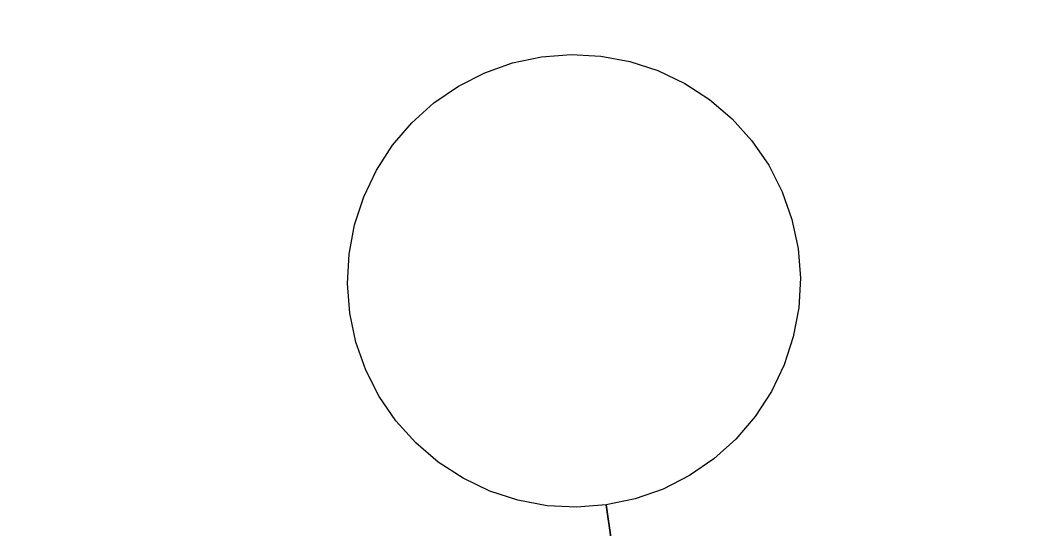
# Model space of a CAD drawing. Extents: x 6540402 to 6566579, y 5525343 to 5532423.
# Drawn here: x 6560468.004 to 6560469.122, y 5529260.359 to 5529260.921 of the extents above; entities that cross this region are included whole.
import ezdxf

# ---------------------------------------------------------------- set-up
doc = ezdxf.new("R2010")
doc.units = 0
doc.layers.add('IR_ps_geometria', color=7, linetype='Continuous')
doc.layers.add('TOR_PS_T-tory projektowane', color=7, linetype='Continuous')

msp = doc.modelspace()

# ---------------------------------------------------------------- linework, layer by layer
at = {"layer": 'IR_ps_geometria'}
msp.add_lwpolyline([(6560468.7223, 5529259.8907), (6560468.6509, 5529260.3856), (6560468.6183, 5529260.383), (6560468.5857, 5529260.3848), (6560468.5535, 5529260.3908), (6560468.5224, 5529260.4009), (6560468.4929, 5529260.415), (6560468.4655, 5529260.4328), (6560468.4407, 5529260.4541), (6560468.4188, 5529260.4784), (6560468.4003, 5529260.5054), (6560468.3855, 5529260.5345), (6560468.3746, 5529260.5654), (6560468.3678, 5529260.5974), (6560468.3653, 5529260.63), (6560468.367, 5529260.6626), (6560468.373, 5529260.6948), (6560468.3832, 5529260.7259), (6560468.3973, 5529260.7554), (6560468.4151, 5529260.7828), (6560468.4364, 5529260.8076), (6560468.4607, 5529260.8295), (6560468.4877, 5529260.848), (6560468.5168, 5529260.8628), (6560468.5476, 5529260.8737), (6560468.5796, 5529260.8805), (6560468.6122, 5529260.883), (6560468.6449, 5529260.8813), (6560468.677, 5529260.8753), (6560468.7081, 5529260.8652), (6560468.7376, 5529260.851), (6560468.765, 5529260.8332), (6560468.7899, 5529260.812), (6560468.8118, 5529260.7876), (6560468.8303, 5529260.7607), (6560468.8451, 5529260.7315), (6560468.856, 5529260.7007), (6560468.8627, 5529260.6687), (6560468.8653, 5529260.6361), (6560468.8635, 5529260.6034), (6560468.8575, 5529260.5713), (6560468.8474, 5529260.5402), (6560468.8333, 5529260.5107), (6560468.8155, 5529260.4833), (6560468.7942, 5529260.4584), (6560468.7699, 5529260.4366), (6560468.7429, 5529260.4181), (6560468.7138, 5529260.4032), (6560468.6829, 5529260.3924), (6560468.6509, 5529260.3856), (6560468.6866, 5529260.1381)], dxfattribs=at)
msp.add_lwpolyline([(6560468.7223, 5529259.8907), (6560468.6509, 5529260.3856), (6560468.6183, 5529260.383), (6560468.5857, 5529260.3848), (6560468.5535, 5529260.3908), (6560468.5224, 5529260.4009), (6560468.4929, 5529260.415), (6560468.4655, 5529260.4328), (6560468.4407, 5529260.4541), (6560468.4188, 5529260.4784), (6560468.4003, 5529260.5054), (6560468.3855, 5529260.5345), (6560468.3746, 5529260.5654), (6560468.3678, 5529260.5974), (6560468.3653, 5529260.63), (6560468.367, 5529260.6626), (6560468.373, 5529260.6948), (6560468.3832, 5529260.7259), (6560468.3973, 5529260.7554), (6560468.4151, 5529260.7828), (6560468.4364, 5529260.8076), (6560468.4607, 5529260.8295), (6560468.4877, 5529260.848), (6560468.5168, 5529260.8628), (6560468.5476, 5529260.8737), (6560468.5796, 5529260.8805), (6560468.6122, 5529260.883), (6560468.6449, 5529260.8813), (6560468.677, 5529260.8753), (6560468.7081, 5529260.8652), (6560468.7376, 5529260.851), (6560468.765, 5529260.8332), (6560468.7899, 5529260.812), (6560468.8118, 5529260.7876), (6560468.8303, 5529260.7607), (6560468.8451, 5529260.7315), (6560468.856, 5529260.7007), (6560468.8627, 5529260.6687), (6560468.8653, 5529260.6361), (6560468.8635, 5529260.6034), (6560468.8575, 5529260.5713), (6560468.8474, 5529260.5402), (6560468.8333, 5529260.5107), (6560468.8155, 5529260.4833), (6560468.7942, 5529260.4584), (6560468.7699, 5529260.4366), (6560468.7429, 5529260.4181), (6560468.7138, 5529260.4032), (6560468.6829, 5529260.3924), (6560468.6509, 5529260.3856), (6560468.6866, 5529260.1381)], dxfattribs=at)
msp.add_lwpolyline([(6560468.7223, 5529259.8907), (6560468.6509, 5529260.3856), (6560468.6183, 5529260.383), (6560468.5857, 5529260.3848), (6560468.5535, 5529260.3908), (6560468.5224, 5529260.4009), (6560468.4929, 5529260.415), (6560468.4655, 5529260.4328), (6560468.4407, 5529260.4541), (6560468.4188, 5529260.4784), (6560468.4003, 5529260.5054), (6560468.3855, 5529260.5345), (6560468.3746, 5529260.5654), (6560468.3678, 5529260.5974), (6560468.3653, 5529260.63), (6560468.367, 5529260.6626), (6560468.373, 5529260.6948), (6560468.3832, 5529260.7259), (6560468.3973, 5529260.7554), (6560468.4151, 5529260.7828), (6560468.4364, 5529260.8076), (6560468.4607, 5529260.8295), (6560468.4877, 5529260.848), (6560468.5168, 5529260.8628), (6560468.5476, 5529260.8737), (6560468.5796, 5529260.8805), (6560468.6122, 5529260.883), (6560468.6449, 5529260.8813), (6560468.677, 5529260.8753), (6560468.7081, 5529260.8652), (6560468.7376, 5529260.851), (6560468.765, 5529260.8332), (6560468.7899, 5529260.812), (6560468.8118, 5529260.7876), (6560468.8303, 5529260.7607), (6560468.8451, 5529260.7315), (6560468.856, 5529260.7007), (6560468.8627, 5529260.6687), (6560468.8653, 5529260.6361), (6560468.8635, 5529260.6034), (6560468.8575, 5529260.5713), (6560468.8474, 5529260.5402), (6560468.8333, 5529260.5107), (6560468.8155, 5529260.4833), (6560468.7942, 5529260.4584), (6560468.7699, 5529260.4366), (6560468.7429, 5529260.4181), (6560468.7138, 5529260.4032), (6560468.6829, 5529260.3924), (6560468.6509, 5529260.3856), (6560468.6866, 5529260.1381)], dxfattribs=at)
msp.add_lwpolyline([(6560468.7223, 5529259.8907), (6560468.6509, 5529260.3856), (6560468.6183, 5529260.383), (6560468.5857, 5529260.3848), (6560468.5535, 5529260.3908), (6560468.5224, 5529260.4009), (6560468.4929, 5529260.415), (6560468.4655, 5529260.4328), (6560468.4407, 5529260.4541), (6560468.4188, 5529260.4784), (6560468.4003, 5529260.5054), (6560468.3855, 5529260.5345), (6560468.3746, 5529260.5654), (6560468.3678, 5529260.5974), (6560468.3653, 5529260.63), (6560468.367, 5529260.6626), (6560468.373, 5529260.6948), (6560468.3832, 5529260.7259), (6560468.3973, 5529260.7554), (6560468.4151, 5529260.7828), (6560468.4364, 5529260.8076), (6560468.4607, 5529260.8295), (6560468.4877, 5529260.848), (6560468.5168, 5529260.8628), (6560468.5476, 5529260.8737), (6560468.5796, 5529260.8805), (6560468.6122, 5529260.883), (6560468.6449, 5529260.8813), (6560468.677, 5529260.8753), (6560468.7081, 5529260.8652), (6560468.7376, 5529260.851), (6560468.765, 5529260.8332), (6560468.7899, 5529260.812), (6560468.8118, 5529260.7876), (6560468.8303, 5529260.7607), (6560468.8451, 5529260.7315), (6560468.856, 5529260.7007), (6560468.8627, 5529260.6687), (6560468.8653, 5529260.6361), (6560468.8635, 5529260.6034), (6560468.8575, 5529260.5713), (6560468.8474, 5529260.5402), (6560468.8333, 5529260.5107), (6560468.8155, 5529260.4833), (6560468.7942, 5529260.4584), (6560468.7699, 5529260.4366), (6560468.7429, 5529260.4181), (6560468.7138, 5529260.4032), (6560468.6829, 5529260.3924), (6560468.6509, 5529260.3856), (6560468.6866, 5529260.1381)], dxfattribs=at)
msp.add_lwpolyline([(6560468.7223, 5529259.8907), (6560468.6509, 5529260.3856), (6560468.6183, 5529260.383), (6560468.5857, 5529260.3848), (6560468.5535, 5529260.3908), (6560468.5224, 5529260.4009), (6560468.4929, 5529260.415), (6560468.4655, 5529260.4328), (6560468.4407, 5529260.4541), (6560468.4188, 5529260.4784), (6560468.4003, 5529260.5054), (6560468.3855, 5529260.5345), (6560468.3746, 5529260.5654), (6560468.3678, 5529260.5974), (6560468.3653, 5529260.63), (6560468.367, 5529260.6626), (6560468.373, 5529260.6948), (6560468.3832, 5529260.7259), (6560468.3973, 5529260.7554), (6560468.4151, 5529260.7828), (6560468.4364, 5529260.8076), (6560468.4607, 5529260.8295), (6560468.4877, 5529260.848), (6560468.5168, 5529260.8628), (6560468.5476, 5529260.8737), (6560468.5796, 5529260.8805), (6560468.6122, 5529260.883), (6560468.6449, 5529260.8813), (6560468.677, 5529260.8753), (6560468.7081, 5529260.8652), (6560468.7376, 5529260.851), (6560468.765, 5529260.8332), (6560468.7899, 5529260.812), (6560468.8118, 5529260.7876), (6560468.8303, 5529260.7607), (6560468.8451, 5529260.7315), (6560468.856, 5529260.7007), (6560468.8627, 5529260.6687), (6560468.8653, 5529260.6361), (6560468.8635, 5529260.6034), (6560468.8575, 5529260.5713), (6560468.8474, 5529260.5402), (6560468.8333, 5529260.5107), (6560468.8155, 5529260.4833), (6560468.7942, 5529260.4584), (6560468.7699, 5529260.4366), (6560468.7429, 5529260.4181), (6560468.7138, 5529260.4032), (6560468.6829, 5529260.3924), (6560468.6509, 5529260.3856), (6560468.6866, 5529260.1381)], dxfattribs=at)
msp.add_lwpolyline([(6560468.7223, 5529259.8907), (6560468.6509, 5529260.3856), (6560468.6183, 5529260.383), (6560468.5857, 5529260.3848), (6560468.5535, 5529260.3908), (6560468.5224, 5529260.4009), (6560468.4929, 5529260.415), (6560468.4655, 5529260.4328), (6560468.4407, 5529260.4541), (6560468.4188, 5529260.4784), (6560468.4003, 5529260.5054), (6560468.3855, 5529260.5345), (6560468.3746, 5529260.5654), (6560468.3678, 5529260.5974), (6560468.3653, 5529260.63), (6560468.367, 5529260.6626), (6560468.373, 5529260.6948), (6560468.3832, 5529260.7259), (6560468.3973, 5529260.7554), (6560468.4151, 5529260.7828), (6560468.4364, 5529260.8076), (6560468.4607, 5529260.8295), (6560468.4877, 5529260.848), (6560468.5168, 5529260.8628), (6560468.5476, 5529260.8737), (6560468.5796, 5529260.8805), (6560468.6122, 5529260.883), (6560468.6449, 5529260.8813), (6560468.677, 5529260.8753), (6560468.7081, 5529260.8652), (6560468.7376, 5529260.851), (6560468.765, 5529260.8332), (6560468.7899, 5529260.812), (6560468.8118, 5529260.7876), (6560468.8303, 5529260.7607), (6560468.8451, 5529260.7315), (6560468.856, 5529260.7007), (6560468.8627, 5529260.6687), (6560468.8653, 5529260.6361), (6560468.8635, 5529260.6034), (6560468.8575, 5529260.5713), (6560468.8474, 5529260.5402), (6560468.8333, 5529260.5107), (6560468.8155, 5529260.4833), (6560468.7942, 5529260.4584), (6560468.7699, 5529260.4366), (6560468.7429, 5529260.4181), (6560468.7138, 5529260.4032), (6560468.6829, 5529260.3924), (6560468.6509, 5529260.3856), (6560468.6866, 5529260.1381)], dxfattribs=at)
msp.add_lwpolyline([(6560468.7223, 5529259.8907), (6560468.6509, 5529260.3856), (6560468.6183, 5529260.383), (6560468.5857, 5529260.3848), (6560468.5535, 5529260.3908), (6560468.5224, 5529260.4009), (6560468.4929, 5529260.415), (6560468.4655, 5529260.4328), (6560468.4407, 5529260.4541), (6560468.4188, 5529260.4784), (6560468.4003, 5529260.5054), (6560468.3855, 5529260.5345), (6560468.3746, 5529260.5654), (6560468.3678, 5529260.5974), (6560468.3653, 5529260.63), (6560468.367, 5529260.6626), (6560468.373, 5529260.6948), (6560468.3832, 5529260.7259), (6560468.3973, 5529260.7554), (6560468.4151, 5529260.7828), (6560468.4364, 5529260.8076), (6560468.4607, 5529260.8295), (6560468.4877, 5529260.848), (6560468.5168, 5529260.8628), (6560468.5476, 5529260.8737), (6560468.5796, 5529260.8805), (6560468.6122, 5529260.883), (6560468.6449, 5529260.8813), (6560468.677, 5529260.8753), (6560468.7081, 5529260.8652), (6560468.7376, 5529260.851), (6560468.765, 5529260.8332), (6560468.7899, 5529260.812), (6560468.8118, 5529260.7876), (6560468.8303, 5529260.7607), (6560468.8451, 5529260.7315), (6560468.856, 5529260.7007), (6560468.8627, 5529260.6687), (6560468.8653, 5529260.6361), (6560468.8635, 5529260.6034), (6560468.8575, 5529260.5713), (6560468.8474, 5529260.5402), (6560468.8333, 5529260.5107), (6560468.8155, 5529260.4833), (6560468.7942, 5529260.4584), (6560468.7699, 5529260.4366), (6560468.7429, 5529260.4181), (6560468.7138, 5529260.4032), (6560468.6829, 5529260.3924), (6560468.6509, 5529260.3856), (6560468.6866, 5529260.1381)], dxfattribs=at)
msp.add_lwpolyline([(6560468.7223, 5529259.8907), (6560468.6509, 5529260.3856), (6560468.6183, 5529260.383), (6560468.5857, 5529260.3848), (6560468.5535, 5529260.3908), (6560468.5224, 5529260.4009), (6560468.4929, 5529260.415), (6560468.4655, 5529260.4328), (6560468.4407, 5529260.4541), (6560468.4188, 5529260.4784), (6560468.4003, 5529260.5054), (6560468.3855, 5529260.5345), (6560468.3746, 5529260.5654), (6560468.3678, 5529260.5974), (6560468.3653, 5529260.63), (6560468.367, 5529260.6626), (6560468.373, 5529260.6948), (6560468.3832, 5529260.7259), (6560468.3973, 5529260.7554), (6560468.4151, 5529260.7828), (6560468.4364, 5529260.8076), (6560468.4607, 5529260.8295), (6560468.4877, 5529260.848), (6560468.5168, 5529260.8628), (6560468.5476, 5529260.8737), (6560468.5796, 5529260.8805), (6560468.6122, 5529260.883), (6560468.6449, 5529260.8813), (6560468.677, 5529260.8753), (6560468.7081, 5529260.8652), (6560468.7376, 5529260.851), (6560468.765, 5529260.8332), (6560468.7899, 5529260.812), (6560468.8118, 5529260.7876), (6560468.8303, 5529260.7607), (6560468.8451, 5529260.7315), (6560468.856, 5529260.7007), (6560468.8627, 5529260.6687), (6560468.8653, 5529260.6361), (6560468.8635, 5529260.6034), (6560468.8575, 5529260.5713), (6560468.8474, 5529260.5402), (6560468.8333, 5529260.5107), (6560468.8155, 5529260.4833), (6560468.7942, 5529260.4584), (6560468.7699, 5529260.4366), (6560468.7429, 5529260.4181), (6560468.7138, 5529260.4032), (6560468.6829, 5529260.3924), (6560468.6509, 5529260.3856), (6560468.6866, 5529260.1381)], dxfattribs=at)
msp.add_lwpolyline([(6560468.7223, 5529259.8907), (6560468.6509, 5529260.3856), (6560468.6183, 5529260.383), (6560468.5857, 5529260.3848), (6560468.5535, 5529260.3908), (6560468.5224, 5529260.4009), (6560468.4929, 5529260.415), (6560468.4655, 5529260.4328), (6560468.4407, 5529260.4541), (6560468.4188, 5529260.4784), (6560468.4003, 5529260.5054), (6560468.3855, 5529260.5345), (6560468.3746, 5529260.5654), (6560468.3678, 5529260.5974), (6560468.3653, 5529260.63), (6560468.367, 5529260.6626), (6560468.373, 5529260.6948), (6560468.3832, 5529260.7259), (6560468.3973, 5529260.7554), (6560468.4151, 5529260.7828), (6560468.4364, 5529260.8076), (6560468.4607, 5529260.8295), (6560468.4877, 5529260.848), (6560468.5168, 5529260.8628), (6560468.5476, 5529260.8737), (6560468.5796, 5529260.8805), (6560468.6122, 5529260.883), (6560468.6449, 5529260.8813), (6560468.677, 5529260.8753), (6560468.7081, 5529260.8652), (6560468.7376, 5529260.851), (6560468.765, 5529260.8332), (6560468.7899, 5529260.812), (6560468.8118, 5529260.7876), (6560468.8303, 5529260.7607), (6560468.8451, 5529260.7315), (6560468.856, 5529260.7007), (6560468.8627, 5529260.6687), (6560468.8653, 5529260.6361), (6560468.8635, 5529260.6034), (6560468.8575, 5529260.5713), (6560468.8474, 5529260.5402), (6560468.8333, 5529260.5107), (6560468.8155, 5529260.4833), (6560468.7942, 5529260.4584), (6560468.7699, 5529260.4366), (6560468.7429, 5529260.4181), (6560468.7138, 5529260.4032), (6560468.6829, 5529260.3924), (6560468.6509, 5529260.3856), (6560468.6866, 5529260.1381)], dxfattribs=at)
msp.add_lwpolyline([(6560468.7223, 5529259.8907), (6560468.6509, 5529260.3856), (6560468.6183, 5529260.383), (6560468.5857, 5529260.3848), (6560468.5535, 5529260.3908), (6560468.5224, 5529260.4009), (6560468.4929, 5529260.415), (6560468.4655, 5529260.4328), (6560468.4407, 5529260.4541), (6560468.4188, 5529260.4784), (6560468.4003, 5529260.5054), (6560468.3855, 5529260.5345), (6560468.3746, 5529260.5654), (6560468.3678, 5529260.5974), (6560468.3653, 5529260.63), (6560468.367, 5529260.6626), (6560468.373, 5529260.6948), (6560468.3832, 5529260.7259), (6560468.3973, 5529260.7554), (6560468.4151, 5529260.7828), (6560468.4364, 5529260.8076), (6560468.4607, 5529260.8295), (6560468.4877, 5529260.848), (6560468.5168, 5529260.8628), (6560468.5476, 5529260.8737), (6560468.5796, 5529260.8805), (6560468.6122, 5529260.883), (6560468.6449, 5529260.8813), (6560468.677, 5529260.8753), (6560468.7081, 5529260.8652), (6560468.7376, 5529260.851), (6560468.765, 5529260.8332), (6560468.7899, 5529260.812), (6560468.8118, 5529260.7876), (6560468.8303, 5529260.7607), (6560468.8451, 5529260.7315), (6560468.856, 5529260.7007), (6560468.8627, 5529260.6687), (6560468.8653, 5529260.6361), (6560468.8635, 5529260.6034), (6560468.8575, 5529260.5713), (6560468.8474, 5529260.5402), (6560468.8333, 5529260.5107), (6560468.8155, 5529260.4833), (6560468.7942, 5529260.4584), (6560468.7699, 5529260.4366), (6560468.7429, 5529260.4181), (6560468.7138, 5529260.4032), (6560468.6829, 5529260.3924), (6560468.6509, 5529260.3856), (6560468.6866, 5529260.1381)], dxfattribs=at)
msp.add_lwpolyline([(6560468.7223, 5529259.8907), (6560468.6509, 5529260.3856), (6560468.6183, 5529260.383), (6560468.5857, 5529260.3848), (6560468.5535, 5529260.3908), (6560468.5224, 5529260.4009), (6560468.4929, 5529260.415), (6560468.4655, 5529260.4328), (6560468.4407, 5529260.4541), (6560468.4188, 5529260.4784), (6560468.4003, 5529260.5054), (6560468.3855, 5529260.5345), (6560468.3746, 5529260.5654), (6560468.3678, 5529260.5974), (6560468.3653, 5529260.63), (6560468.367, 5529260.6626), (6560468.373, 5529260.6948), (6560468.3832, 5529260.7259), (6560468.3973, 5529260.7554), (6560468.4151, 5529260.7828), (6560468.4364, 5529260.8076), (6560468.4607, 5529260.8295), (6560468.4877, 5529260.848), (6560468.5168, 5529260.8628), (6560468.5476, 5529260.8737), (6560468.5796, 5529260.8805), (6560468.6122, 5529260.883), (6560468.6449, 5529260.8813), (6560468.677, 5529260.8753), (6560468.7081, 5529260.8652), (6560468.7376, 5529260.851), (6560468.765, 5529260.8332), (6560468.7899, 5529260.812), (6560468.8118, 5529260.7876), (6560468.8303, 5529260.7607), (6560468.8451, 5529260.7315), (6560468.856, 5529260.7007), (6560468.8627, 5529260.6687), (6560468.8653, 5529260.6361), (6560468.8635, 5529260.6034), (6560468.8575, 5529260.5713), (6560468.8474, 5529260.5402), (6560468.8333, 5529260.5107), (6560468.8155, 5529260.4833), (6560468.7942, 5529260.4584), (6560468.7699, 5529260.4366), (6560468.7429, 5529260.4181), (6560468.7138, 5529260.4032), (6560468.6829, 5529260.3924), (6560468.6509, 5529260.3856), (6560468.6866, 5529260.1381)], dxfattribs=at)
msp.add_lwpolyline([(6560468.7223, 5529259.8907), (6560468.6509, 5529260.3856), (6560468.6183, 5529260.383), (6560468.5857, 5529260.3848), (6560468.5535, 5529260.3908), (6560468.5224, 5529260.4009), (6560468.4929, 5529260.415), (6560468.4655, 5529260.4328), (6560468.4407, 5529260.4541), (6560468.4188, 5529260.4784), (6560468.4003, 5529260.5054), (6560468.3855, 5529260.5345), (6560468.3746, 5529260.5654), (6560468.3678, 5529260.5974), (6560468.3653, 5529260.63), (6560468.367, 5529260.6626), (6560468.373, 5529260.6948), (6560468.3832, 5529260.7259), (6560468.3973, 5529260.7554), (6560468.4151, 5529260.7828), (6560468.4364, 5529260.8076), (6560468.4607, 5529260.8295), (6560468.4877, 5529260.848), (6560468.5168, 5529260.8628), (6560468.5476, 5529260.8737), (6560468.5796, 5529260.8805), (6560468.6122, 5529260.883), (6560468.6449, 5529260.8813), (6560468.677, 5529260.8753), (6560468.7081, 5529260.8652), (6560468.7376, 5529260.851), (6560468.765, 5529260.8332), (6560468.7899, 5529260.812), (6560468.8118, 5529260.7876), (6560468.8303, 5529260.7607), (6560468.8451, 5529260.7315), (6560468.856, 5529260.7007), (6560468.8627, 5529260.6687), (6560468.8653, 5529260.6361), (6560468.8635, 5529260.6034), (6560468.8575, 5529260.5713), (6560468.8474, 5529260.5402), (6560468.8333, 5529260.5107), (6560468.8155, 5529260.4833), (6560468.7942, 5529260.4584), (6560468.7699, 5529260.4366), (6560468.7429, 5529260.4181), (6560468.7138, 5529260.4032), (6560468.6829, 5529260.3924), (6560468.6509, 5529260.3856), (6560468.6866, 5529260.1381)], dxfattribs=at)
msp.add_lwpolyline([(6560468.7223, 5529259.8907), (6560468.6509, 5529260.3856), (6560468.6183, 5529260.383), (6560468.5857, 5529260.3848), (6560468.5535, 5529260.3908), (6560468.5224, 5529260.4009), (6560468.4929, 5529260.415), (6560468.4655, 5529260.4328), (6560468.4407, 5529260.4541), (6560468.4188, 5529260.4784), (6560468.4003, 5529260.5054), (6560468.3855, 5529260.5345), (6560468.3746, 5529260.5654), (6560468.3678, 5529260.5974), (6560468.3653, 5529260.63), (6560468.367, 5529260.6626), (6560468.373, 5529260.6948), (6560468.3832, 5529260.7259), (6560468.3973, 5529260.7554), (6560468.4151, 5529260.7828), (6560468.4364, 5529260.8076), (6560468.4607, 5529260.8295), (6560468.4877, 5529260.848), (6560468.5168, 5529260.8628), (6560468.5476, 5529260.8737), (6560468.5796, 5529260.8805), (6560468.6122, 5529260.883), (6560468.6449, 5529260.8813), (6560468.677, 5529260.8753), (6560468.7081, 5529260.8652), (6560468.7376, 5529260.851), (6560468.765, 5529260.8332), (6560468.7899, 5529260.812), (6560468.8118, 5529260.7876), (6560468.8303, 5529260.7607), (6560468.8451, 5529260.7315), (6560468.856, 5529260.7007), (6560468.8627, 5529260.6687), (6560468.8653, 5529260.6361), (6560468.8635, 5529260.6034), (6560468.8575, 5529260.5713), (6560468.8474, 5529260.5402), (6560468.8333, 5529260.5107), (6560468.8155, 5529260.4833), (6560468.7942, 5529260.4584), (6560468.7699, 5529260.4366), (6560468.7429, 5529260.4181), (6560468.7138, 5529260.4032), (6560468.6829, 5529260.3924), (6560468.6509, 5529260.3856), (6560468.6866, 5529260.1381)], dxfattribs=at)
msp.add_lwpolyline([(6560468.7223, 5529259.8907), (6560468.6509, 5529260.3856), (6560468.6183, 5529260.383), (6560468.5857, 5529260.3848), (6560468.5535, 5529260.3908), (6560468.5224, 5529260.4009), (6560468.4929, 5529260.415), (6560468.4655, 5529260.4328), (6560468.4407, 5529260.4541), (6560468.4188, 5529260.4784), (6560468.4003, 5529260.5054), (6560468.3855, 5529260.5345), (6560468.3746, 5529260.5654), (6560468.3678, 5529260.5974), (6560468.3653, 5529260.63), (6560468.367, 5529260.6626), (6560468.373, 5529260.6948), (6560468.3832, 5529260.7259), (6560468.3973, 5529260.7554), (6560468.4151, 5529260.7828), (6560468.4364, 5529260.8076), (6560468.4607, 5529260.8295), (6560468.4877, 5529260.848), (6560468.5168, 5529260.8628), (6560468.5476, 5529260.8737), (6560468.5796, 5529260.8805), (6560468.6122, 5529260.883), (6560468.6449, 5529260.8813), (6560468.677, 5529260.8753), (6560468.7081, 5529260.8652), (6560468.7376, 5529260.851), (6560468.765, 5529260.8332), (6560468.7899, 5529260.812), (6560468.8118, 5529260.7876), (6560468.8303, 5529260.7607), (6560468.8451, 5529260.7315), (6560468.856, 5529260.7007), (6560468.8627, 5529260.6687), (6560468.8653, 5529260.6361), (6560468.8635, 5529260.6034), (6560468.8575, 5529260.5713), (6560468.8474, 5529260.5402), (6560468.8333, 5529260.5107), (6560468.8155, 5529260.4833), (6560468.7942, 5529260.4584), (6560468.7699, 5529260.4366), (6560468.7429, 5529260.4181), (6560468.7138, 5529260.4032), (6560468.6829, 5529260.3924), (6560468.6509, 5529260.3856), (6560468.6866, 5529260.1381)], dxfattribs=at)
at = {"layer": 'TOR_PS_T-tory projektowane'}
for centre, radius, start, end in [((6560594.5693, 5528774.349), 500, 100.733238, 105.496882), ((6560361.5165, 5530003.836), 751.38, 278.2001227, 280.733239)]:
    msp.add_arc(centre, radius, start, end, dxfattribs=at)

doc.saveas('drawing.dxf')
